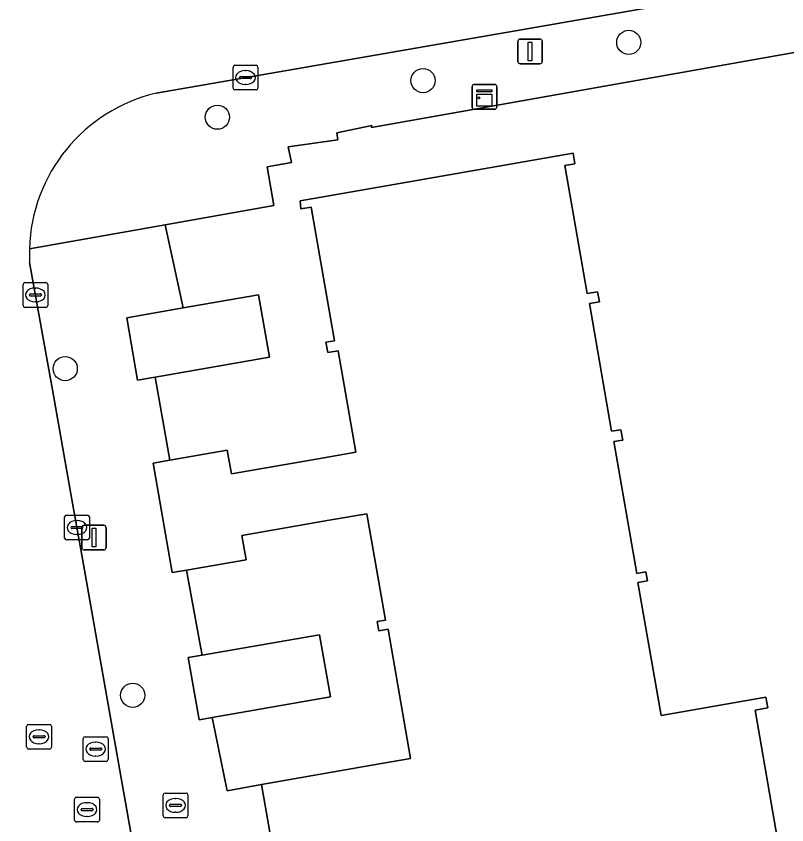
# Model space of a CAD drawing. Extents: x 157793 to 159380, y 380877 to 382313.
# Drawn here: x 158446.96 to 158478.12, y 381341.14 to 381373.82 of the extents above; entities that cross this region are included whole.
import ezdxf

# ---------------------------------------------------------------- set-up
doc = ezdxf.new("R2010")
doc.units = 0
for name, color, linetype in [('IMGEO_Boom', 7, 'Continuous'), ('IMGEO_Brandkraan', 7, 'Continuous'), ('IMGEO_Erf', 7, 'Continuous'), ('IMGEO_Kast', 7, 'Continuous'), ('IMGEO_Kolk', 7, 'Continuous'), ('IMGEO_Lichtmast', 7, 'Continuous'), ('IMGEO_Pand', 7, 'Continuous'), ('IMGEO_Rijbaan_lokaal_open', 7, 'Continuous'), ('IMGEO_Rioolput', 7, 'Continuous'), ('IMGEO_Voetpad_open', 7, 'Continuous')]:
    doc.layers.add(name, color=color, linetype=linetype)

msp = doc.modelspace()

# ---------------------------------------------------------------- linework, layer by layer
at = {"layer": 'IMGEO_Boom'}
for centre in [(158471.732, 381372.758), (158463.416, 381371.215), (158455.1, 381369.735), (158448.947, 381359.574), (158451.677, 381346.373)]:
    msp.add_circle(centre, 0.489, dxfattribs=at)
at = {"layer": 'IMGEO_Brandkraan'}
for p, q in [((158452.91, 381341.496), (158452.91, 381342.348)), ((158452.985, 381342.422), (158453.837, 381342.422)), ((158453.398, 381342.202), (158453.423, 381342.202)), ((158453.911, 381342.348), (158453.911, 381341.496)), ((158453.169, 381341.916), (158453.169, 381341.928)), ((158453.607, 381341.879), (158453.209, 381341.879)), ((158453.212, 381341.965), (158453.61, 381341.965)), ((158453.653, 381341.928), (158453.653, 381341.916)), ((158453.421, 381341.642), (158453.396, 381341.642)), ((158453.837, 381341.422), (158452.985, 381341.422))]:
    msp.add_line(p, q, dxfattribs=at)
for points in [[(158452.91, 381341.496), (158452.91, 381342.348)], [(158452.985, 381342.422), (158453.837, 381342.422)], [(158453.911, 381342.348), (158453.911, 381341.496)], [(158453.837, 381341.422), (158452.985, 381341.422)]]:
    msp.add_lwpolyline(points, dxfattribs=at)
for centre, radius, start, end in [((158452.987, 381342.346), 0.0765, 91.552, 178.448), ((158452.987, 381342.346), 0.0765, 91.552, 178.448), ((158453.835, 381342.346), 0.0765, 1.552, 88.448), ((158453.835, 381342.346), 0.0765, 1.552, 88.448), ((158453.209, 381341.925), 0.0403, 85.8775, 175.7526), ((158453.206, 381341.915), 0.0366, 178.938, 274.7102), ((158453.61, 381341.922), 0.043, 264.8664, 352.4533), ((158453.614, 381341.927), 0.0386, 1.7309, 96.639), ((158452.987, 381341.498), 0.0765, 181.552, 268.448), ((158452.987, 381341.498), 0.0765, 181.552, 268.448), ((158453.835, 381341.498), 0.0765, 271.552, 358.448), ((158453.835, 381341.498), 0.0765, 271.552, 358.448)]:
    msp.add_arc(centre, radius, start, end, dxfattribs=at)
for centre, major_axis, ratio, start_param, end_param in [((158453.397, 381341.922), (-0.387, 0.002), 0.722429, 4.712389, 7.853982), ((158453.422, 381341.922), (-0.39, 0.002), 0.717154, 1.570796, 4.712389)]:
    msp.add_ellipse(centre, major_axis=major_axis, ratio=ratio, start_param=start_param, end_param=end_param, dxfattribs=at)
at = {"layer": 'IMGEO_Erf'}
msp.add_lwpolyline([(158481.462, 381372.891), (158461.336, 381369.318), (158461.342, 381369.394), (158459.926, 381369.105), (158459.975, 381368.817), (158457.962, 381368.535), (158458.103, 381367.902), (158457.116, 381367.731), (158457.387, 381366.172), (158452.986, 381365.391), (158453.721, 381362.028), (158456.765, 381362.558), (158457.204, 381360.033), (158452.585, 381359.229), (158453.178, 381355.877), (158455.498, 381356.281), (158455.665, 381355.318), (158459.172, 381355.928), (158460.693, 381356.193), (158459.979, 381360.296), (158459.562, 381360.224), (158459.489, 381360.643), (158459.837, 381360.703), (158458.897, 381366.1), (158458.476, 381366.026), (158458.444, 381366.36), (158462.234, 381367.02), (158469.481, 381368.282), (158469.555, 381367.855), (158469.152, 381367.785), (158470.054, 381362.608), (158470.474, 381362.681), (158470.545, 381362.274), (158470.14, 381362.204), (158471.039, 381357.041), (158471.415, 381357.106), (158471.488, 381356.688), (158471.131, 381356.626), (158472.06, 381351.291), (158472.428, 381351.355), (158472.491, 381350.996), (158472.103, 381350.928), (158473.039, 381345.555), (158477.277, 381346.293), (158477.351, 381345.865), (158476.838, 381345.776), (158477.75, 381340.542)], dxfattribs=at)
msp.add_lwpolyline([(158453.854, 381351.431), (158454.381, 381348.557), (158454.484, 381347.994), (158459.235, 381348.821), (158459.673, 381346.306), (158454.893, 381345.474), (158455.49, 381342.506), (158456.89, 381342.77), (158461.342, 381343.546), (158462.91, 381343.819), (158462.001, 381349.04), (158461.625, 381348.975), (158461.56, 381349.352), (158461.895, 381349.41), (158461.146, 381353.711), (158459.618, 381353.445), (158456.091, 381352.831), (158456.261, 381351.851)], close=True, dxfattribs=at)
at = {"layer": 'IMGEO_Kast'}
for p, q in [((158465.395, 381370.13), (158465.395, 381370.971)), ((158465.395, 381370.971), (158465.395, 381370.13)), ((158465.47, 381371.055), (158466.311, 381371.055)), ((158466.311, 381371.055), (158465.47, 381371.055)), ((158466.395, 381370.98), (158466.395, 381370.139)), ((158466.395, 381370.139), (158466.395, 381370.98)), ((158466.32, 381370.055), (158465.479, 381370.055)), ((158465.479, 381370.055), (158466.32, 381370.055))]:
    msp.add_line(p, q, dxfattribs=at)
for points in [[(158465.59, 381370.845), (158466.19, 381370.845), (158466.19, 381370.76), (158465.59, 381370.76), (158465.59, 381370.845)], [(158465.59, 381370.67), (158466.19, 381370.67), (158466.19, 381370.181), (158465.59, 381370.181), (158465.59, 381370.67)]]:
    msp.add_lwpolyline(points, dxfattribs=at)
msp.add_circle((158465.674, 381370.519), 0.0377, dxfattribs=at)
for centre, start, end in [((158465.473, 381370.977), 92.4484, 184.2845), ((158465.473, 381370.977), 92.4484, 184.2845), ((158466.317, 381370.977), 2.4484, 94.2845), ((158466.317, 381370.977), 2.4484, 94.2845), ((158465.473, 381370.133), 182.4484, 274.2845), ((158465.473, 381370.133), 182.4484, 274.2845), ((158466.317, 381370.133), 272.4484, 4.2845), ((158466.317, 381370.133), 272.4484, 4.2845)]:
    msp.add_arc(centre, 0.0779, start, end, dxfattribs=at)
at = {"layer": 'IMGEO_Kolk'}
for p, q in [((158455.737, 381370.911), (158455.737, 381371.763)), ((158455.812, 381371.837), (158456.664, 381371.837)), ((158456.225, 381371.617), (158456.25, 381371.617)), ((158456.738, 381371.763), (158456.738, 381370.911)), ((158455.996, 381371.331), (158455.996, 381371.343)), ((158456.434, 381371.294), (158456.036, 381371.294)), ((158456.039, 381371.38), (158456.437, 381371.38)), ((158456.48, 381371.343), (158456.48, 381371.331)), ((158456.248, 381371.057), (158456.223, 381371.057)), ((158456.664, 381370.837), (158455.812, 381370.837)), ((158447.316, 381363.051), (158448.168, 381363.051)), ((158447.241, 381362.125), (158447.241, 381362.977)), ((158447.729, 381362.831), (158447.754, 381362.831)), ((158448.242, 381362.977), (158448.242, 381362.125)), ((158447.5, 381362.545), (158447.5, 381362.557)), ((158447.938, 381362.508), (158447.54, 381362.508)), ((158447.543, 381362.594), (158447.941, 381362.594)), ((158447.984, 381362.557), (158447.984, 381362.545)), ((158447.752, 381362.271), (158447.727, 381362.271)), ((158448.168, 381362.051), (158447.316, 381362.051)), ((158448.922, 381352.727), (158448.922, 381353.579)), ((158448.997, 381353.653), (158449.849, 381353.653)), ((158449.923, 381353.579), (158449.923, 381352.727)), ((158449.41, 381353.433), (158449.435, 381353.433)), ((158449.181, 381353.147), (158449.181, 381353.159)), ((158449.619, 381353.11), (158449.221, 381353.11)), ((158449.224, 381353.196), (158449.622, 381353.196)), ((158449.665, 381353.159), (158449.665, 381353.147)), ((158449.849, 381352.653), (158448.997, 381352.653)), ((158449.433, 381352.873), (158449.408, 381352.873))]:
    msp.add_line(p, q, dxfattribs=at)
for points in [[(158455.737, 381370.911), (158455.737, 381371.763)], [(158455.812, 381371.837), (158456.664, 381371.837)], [(158456.738, 381371.763), (158456.738, 381370.911)], [(158456.664, 381370.837), (158455.812, 381370.837)], [(158447.316, 381363.051), (158448.168, 381363.051)], [(158447.241, 381362.125), (158447.241, 381362.977)], [(158448.242, 381362.977), (158448.242, 381362.125)], [(158448.168, 381362.051), (158447.316, 381362.051)], [(158448.922, 381352.727), (158448.922, 381353.579)], [(158448.997, 381353.653), (158449.849, 381353.653)], [(158449.923, 381353.579), (158449.923, 381352.727)], [(158449.849, 381352.653), (158448.997, 381352.653)]]:
    msp.add_lwpolyline(points, dxfattribs=at)
for centre, radius, start, end in [((158455.814, 381371.761), 0.0765, 91.552, 178.448), ((158455.814, 381371.761), 0.0765, 91.552, 178.448), ((158456.662, 381371.761), 0.0765, 1.552, 88.448), ((158456.662, 381371.761), 0.0765, 1.552, 88.448), ((158456.036, 381371.34), 0.0403, 85.8775, 175.7526), ((158456.033, 381371.33), 0.0366, 178.938, 274.7102), ((158456.437, 381371.337), 0.043, 264.8664, 352.4533), ((158456.441, 381371.342), 0.0386, 1.7309, 96.639), ((158455.814, 381370.913), 0.0765, 181.552, 268.448), ((158455.814, 381370.913), 0.0765, 181.552, 268.448), ((158456.662, 381370.913), 0.0765, 271.552, 358.448), ((158456.662, 381370.913), 0.0765, 271.552, 358.448), ((158447.318, 381362.975), 0.0765, 91.552, 178.448), ((158447.318, 381362.975), 0.0765, 91.552, 178.448), ((158448.166, 381362.975), 0.0765, 1.552, 88.448), ((158448.166, 381362.975), 0.0765, 1.552, 88.448), ((158447.54, 381362.554), 0.0403, 85.8775, 175.7526), ((158447.537, 381362.544), 0.0366, 178.938, 274.7102), ((158447.941, 381362.551), 0.043, 264.8664, 352.4533), ((158447.945, 381362.556), 0.0386, 1.7309, 96.639), ((158447.318, 381362.127), 0.0765, 181.552, 268.448), ((158447.318, 381362.127), 0.0765, 181.552, 268.448), ((158448.166, 381362.127), 0.0765, 271.552, 358.448), ((158448.166, 381362.127), 0.0765, 271.552, 358.448), ((158448.999, 381353.577), 0.0765, 91.552, 178.448), ((158448.999, 381353.577), 0.0765, 91.552, 178.448), ((158449.847, 381353.577), 0.0765, 1.552, 88.448), ((158449.847, 381353.577), 0.0765, 1.552, 88.448), ((158449.221, 381353.156), 0.0403, 85.8775, 175.7526), ((158449.218, 381353.146), 0.0366, 178.938, 274.7102), ((158449.622, 381353.153), 0.043, 264.8664, 352.4533), ((158449.626, 381353.158), 0.0386, 1.7309, 96.639), ((158448.999, 381352.729), 0.0765, 181.552, 268.448), ((158448.999, 381352.729), 0.0765, 181.552, 268.448), ((158449.847, 381352.729), 0.0765, 271.552, 358.448), ((158449.847, 381352.729), 0.0765, 271.552, 358.448)]:
    msp.add_arc(centre, radius, start, end, dxfattribs=at)
for centre, major_axis, ratio, start_param, end_param in [((158456.224, 381371.337), (-0.387, 0.002), 0.722429, 4.712389, 7.853982), ((158456.249, 381371.337), (-0.39, 0.002), 0.717154, 1.570796, 4.712389), ((158447.728, 381362.551), (-0.387, 0.002), 0.722429, 4.712389, 7.853982), ((158447.753, 381362.551), (-0.39, 0.002), 0.717154, 1.570796, 4.712389), ((158449.409, 381353.153), (-0.387, 0.002), 0.722429, 4.712389, 7.853982), ((158449.434, 381353.153), (-0.39, 0.002), 0.717154, 1.570796, 4.712389)]:
    msp.add_ellipse(centre, major_axis=major_axis, ratio=ratio, start_param=start_param, end_param=end_param, dxfattribs=at)
at = {"layer": 'IMGEO_Lichtmast'}
for p, q in [((158467.347, 381372.892), (158468.137, 381372.892)), ((158468.137, 381372.892), (158467.347, 381372.892)), ((158467.247, 381371.992), (158467.247, 381372.792)), ((158467.247, 381372.792), (158467.247, 381371.992)), ((158468.237, 381372.792), (158468.237, 381371.992)), ((158468.237, 381371.992), (158468.237, 381372.792)), ((158468.137, 381371.892), (158467.347, 381371.892)), ((158467.347, 381371.892), (158468.137, 381371.892)), ((158449.714, 381353.246), (158450.504, 381353.246)), ((158450.504, 381353.246), (158449.714, 381353.246)), ((158449.614, 381352.346), (158449.614, 381353.146)), ((158449.614, 381353.146), (158449.614, 381352.346)), ((158450.604, 381353.146), (158450.604, 381352.346)), ((158450.604, 381352.346), (158450.604, 381353.146)), ((158450.504, 381352.246), (158449.714, 381352.246)), ((158449.714, 381352.246), (158450.504, 381352.246))]:
    msp.add_line(p, q, dxfattribs=at)
for points in [[(158467.667, 381372.767), (158467.817, 381372.767), (158467.817, 381372.017), (158467.667, 381372.017), (158467.667, 381372.767)], [(158450.034, 381353.121), (158450.184, 381353.121), (158450.184, 381352.371), (158450.034, 381352.371), (158450.034, 381353.121)]]:
    msp.add_lwpolyline(points, dxfattribs=at)
for centre, start, end in [((158467.347, 381372.792), 90, 180), ((158467.347, 381372.792), 90, 180), ((158468.137, 381372.792), 0, 90), ((158468.137, 381372.792), 360, 90), ((158467.347, 381371.992), 180, 270), ((158467.347, 381371.992), 180, 270), ((158468.137, 381371.992), 270, 0), ((158468.137, 381371.992), 270, 0), ((158449.714, 381353.146), 90, 180), ((158449.714, 381353.146), 90, 180), ((158450.504, 381353.146), 0, 90), ((158450.504, 381353.146), 360, 90), ((158449.714, 381352.346), 180, 270), ((158449.714, 381352.346), 180, 270), ((158450.504, 381352.346), 270, 0), ((158450.504, 381352.346), 270, 0)]:
    msp.add_arc(centre, 0.1, start, end, dxfattribs=at)
at = {"layer": 'IMGEO_Pand'}
msp.add_lwpolyline([(158477.75, 381340.542), (158476.838, 381345.776), (158477.351, 381345.865), (158477.277, 381346.293), (158473.039, 381345.555), (158472.103, 381350.928), (158472.491, 381350.996), (158472.428, 381351.355), (158472.06, 381351.291), (158471.131, 381356.626), (158471.488, 381356.688), (158471.415, 381357.106), (158471.039, 381357.041), (158470.14, 381362.204), (158470.545, 381362.274), (158470.474, 381362.681), (158470.054, 381362.608), (158469.152, 381367.785), (158469.555, 381367.855), (158469.481, 381368.282), (158462.234, 381367.02), (158458.444, 381366.36), (158458.476, 381366.026), (158458.897, 381366.1), (158459.837, 381360.703), (158459.489, 381360.643), (158459.562, 381360.224), (158459.979, 381360.296), (158460.693, 381356.193), (158459.172, 381355.928), (158455.665, 381355.318), (158455.498, 381356.281), (158453.178, 381355.877), (158452.501, 381355.759), (158453.273, 381351.33), (158453.854, 381351.431), (158456.261, 381351.851), (158456.091, 381352.831), (158459.618, 381353.445), (158461.146, 381353.711), (158461.895, 381349.41), (158461.56, 381349.352), (158461.625, 381348.975), (158462.001, 381349.04), (158462.91, 381343.819), (158461.342, 381343.546), (158456.89, 381342.77), (158457.415, 381339.757)], dxfattribs=at)
for points in [[(158453.721, 381362.028), (158451.434, 381361.629), (158451.873, 381359.105), (158452.585, 381359.229), (158457.204, 381360.033), (158456.765, 381362.558)], [(158454.893, 381345.474), (158459.673, 381346.306), (158459.235, 381348.821), (158454.484, 381347.994), (158453.924, 381347.896), (158454.362, 381345.381)]]:
    msp.add_lwpolyline(points, close=True, dxfattribs=at)
at = {"layer": 'IMGEO_Rijbaan_lokaal_open'}
for points in [[(158505.213, 381385.172), (158504.063, 381384.916), (158476.602, 381380.158), (158440.528, 381373.814), (158445.193, 381347.236), (158445.222, 381347.098), (158445.233, 381347.012), (158446.688, 381338.314), (158447.454, 381334.427), (158452.57, 381335.311), (158451.692, 381340.294), (158450.847, 381345.084), (158450.524, 381346.918), (158449.648, 381351.886), (158449.222, 381354.283), (158448.428, 381358.713), (158447.508, 381363.857)], [(158452.624, 381370.708), (158488.117, 381376.88), (158507.848, 381380.341), (158508.602, 381380.447)]]:
    msp.add_lwpolyline(points, dxfattribs=at)
for centre, radius, start, end in [((158454.152, 381364.231), 6.654, 103.2722, 178.3934), ((158454.051, 381364.231), 6.554, 178.3638, 183.2702)]:
    msp.add_arc(centre, radius, start, end, dxfattribs=at)
at = {"layer": 'IMGEO_Rioolput'}
for p, q in [((158447.389, 381344.269), (158447.389, 381345.121)), ((158447.464, 381345.195), (158448.316, 381345.195)), ((158448.39, 381345.121), (158448.39, 381344.269)), ((158447.877, 381344.975), (158447.902, 381344.975)), ((158447.648, 381344.689), (158447.648, 381344.701)), ((158448.086, 381344.652), (158447.688, 381344.652)), ((158447.691, 381344.738), (158448.089, 381344.738)), ((158448.132, 381344.701), (158448.132, 381344.689)), ((158449.679, 381343.771), (158449.679, 381344.623)), ((158449.754, 381344.697), (158450.606, 381344.697)), ((158450.167, 381344.477), (158450.192, 381344.477)), ((158450.68, 381344.623), (158450.68, 381343.771)), ((158448.316, 381344.195), (158447.464, 381344.195)), ((158447.9, 381344.415), (158447.875, 381344.415)), ((158449.938, 381344.191), (158449.938, 381344.203)), ((158450.376, 381344.154), (158449.978, 381344.154)), ((158449.981, 381344.24), (158450.379, 381344.24)), ((158450.422, 381344.203), (158450.422, 381344.191)), ((158450.19, 381343.917), (158450.165, 381343.917)), ((158450.606, 381343.697), (158449.754, 381343.697)), ((158449.329, 381341.325), (158449.329, 381342.177)), ((158449.404, 381342.251), (158450.256, 381342.251)), ((158450.33, 381342.177), (158450.33, 381341.325)), ((158449.817, 381342.031), (158449.842, 381342.031)), ((158449.588, 381341.745), (158449.588, 381341.757)), ((158450.026, 381341.708), (158449.628, 381341.708)), ((158449.631, 381341.794), (158450.029, 381341.794)), ((158450.072, 381341.757), (158450.072, 381341.745)), ((158450.256, 381341.251), (158449.404, 381341.251)), ((158449.84, 381341.471), (158449.815, 381341.471))]:
    msp.add_line(p, q, dxfattribs=at)
for points in [[(158447.389, 381344.269), (158447.389, 381345.121)], [(158447.464, 381345.195), (158448.316, 381345.195)], [(158448.39, 381345.121), (158448.39, 381344.269)], [(158449.679, 381343.771), (158449.679, 381344.623)], [(158449.754, 381344.697), (158450.606, 381344.697)], [(158450.68, 381344.623), (158450.68, 381343.771)], [(158448.316, 381344.195), (158447.464, 381344.195)], [(158450.606, 381343.697), (158449.754, 381343.697)], [(158449.329, 381341.325), (158449.329, 381342.177)], [(158449.404, 381342.251), (158450.256, 381342.251)], [(158450.33, 381342.177), (158450.33, 381341.325)], [(158450.256, 381341.251), (158449.404, 381341.251)]]:
    msp.add_lwpolyline(points, dxfattribs=at)
for centre, radius, start, end in [((158447.466, 381345.119), 0.0765, 91.552, 178.448), ((158447.466, 381345.119), 0.0765, 91.552, 178.448), ((158448.314, 381345.119), 0.0765, 1.552, 88.448), ((158448.314, 381345.119), 0.0765, 1.552, 88.448), ((158447.688, 381344.698), 0.0403, 85.8775, 175.7526), ((158447.685, 381344.688), 0.0366, 178.938, 274.7102), ((158448.089, 381344.695), 0.043, 264.8664, 352.4533), ((158448.093, 381344.7), 0.0386, 1.7309, 96.639), ((158449.756, 381344.621), 0.0765, 91.552, 178.448), ((158449.756, 381344.621), 0.0765, 91.552, 178.448), ((158450.604, 381344.621), 0.0765, 1.552, 88.448), ((158450.604, 381344.621), 0.0765, 1.552, 88.448), ((158447.466, 381344.271), 0.0765, 181.552, 268.448), ((158447.466, 381344.271), 0.0765, 181.552, 268.448), ((158448.314, 381344.271), 0.0765, 271.552, 358.448), ((158448.314, 381344.271), 0.0765, 271.552, 358.448), ((158449.978, 381344.2), 0.0403, 85.8775, 175.7526), ((158449.975, 381344.19), 0.0366, 178.938, 274.7102), ((158450.379, 381344.197), 0.043, 264.8664, 352.4533), ((158450.383, 381344.202), 0.0386, 1.7309, 96.639), ((158449.756, 381343.773), 0.0765, 181.552, 268.448), ((158449.756, 381343.773), 0.0765, 181.552, 268.448), ((158450.604, 381343.773), 0.0765, 271.552, 358.448), ((158450.604, 381343.773), 0.0765, 271.552, 358.448), ((158449.406, 381342.175), 0.0765, 91.552, 178.448), ((158449.406, 381342.175), 0.0765, 91.552, 178.448), ((158450.254, 381342.175), 0.0765, 1.552, 88.448), ((158450.254, 381342.175), 0.0765, 1.552, 88.448), ((158449.628, 381341.754), 0.0403, 85.8775, 175.7526), ((158449.625, 381341.744), 0.0366, 178.938, 274.7102), ((158450.029, 381341.751), 0.043, 264.8664, 352.4533), ((158450.033, 381341.756), 0.0386, 1.7309, 96.639), ((158449.406, 381341.327), 0.0765, 181.552, 268.448), ((158449.406, 381341.327), 0.0765, 181.552, 268.448), ((158450.254, 381341.327), 0.0765, 271.552, 358.448), ((158450.254, 381341.327), 0.0765, 271.552, 358.448)]:
    msp.add_arc(centre, radius, start, end, dxfattribs=at)
for centre, major_axis, ratio, start_param, end_param in [((158447.876, 381344.695), (-0.387, 0.002), 0.722429, 4.712389, 7.853982), ((158447.901, 381344.695), (-0.39, 0.002), 0.717154, 1.570796, 4.712389), ((158450.166, 381344.197), (-0.387, 0.002), 0.722429, 4.712389, 7.853982), ((158450.191, 381344.197), (-0.39, 0.002), 0.717154, 1.570796, 4.712389), ((158449.816, 381341.751), (-0.387, 0.002), 0.722429, 4.712389, 7.853982), ((158449.841, 381341.751), (-0.39, 0.002), 0.717154, 1.570796, 4.712389)]:
    msp.add_ellipse(centre, major_axis=major_axis, ratio=ratio, start_param=start_param, end_param=end_param, dxfattribs=at)
at = {"layer": 'IMGEO_Voetpad_open'}
for points in [[(158488.117, 381376.88), (158452.624, 381370.708)], [(158447.5, 381364.418), (158452.986, 381365.391), (158457.387, 381366.172), (158457.116, 381367.731), (158458.103, 381367.902), (158457.962, 381368.535), (158459.975, 381368.817), (158459.926, 381369.105), (158461.342, 381369.394), (158461.336, 381369.318), (158481.462, 381372.891), (158482.608, 381372.832), (158483.468, 381372.608), (158483.952, 381372.034), (158489.456, 381372.988), (158509.776, 381376.511)], [(158457.415, 381339.757), (158456.89, 381342.77), (158455.49, 381342.506), (158454.893, 381345.474), (158454.362, 381345.381), (158453.924, 381347.896), (158454.484, 381347.994), (158454.381, 381348.557), (158453.854, 381351.431), (158453.273, 381351.33), (158452.501, 381355.759), (158453.178, 381355.877), (158452.585, 381359.229), (158451.873, 381359.105), (158451.434, 381361.629), (158453.721, 381362.028), (158452.986, 381365.391), (158447.5, 381364.418)], [(158447.508, 381363.857), (158448.428, 381358.713), (158449.222, 381354.283), (158449.648, 381351.886), (158450.524, 381346.918), (158450.847, 381345.084), (158451.692, 381340.294), (158452.57, 381335.311), (158453.166, 381331.927), (158453.725, 381328.788)]]:
    msp.add_lwpolyline(points, dxfattribs=at)
for centre, radius, start, end in [((158454.152, 381364.231), 6.654, 103.2722, 178.3934), ((158454.051, 381364.231), 6.554, 178.3638, 183.2702)]:
    msp.add_arc(centre, radius, start, end, dxfattribs=at)

doc.saveas('drawing.dxf')
